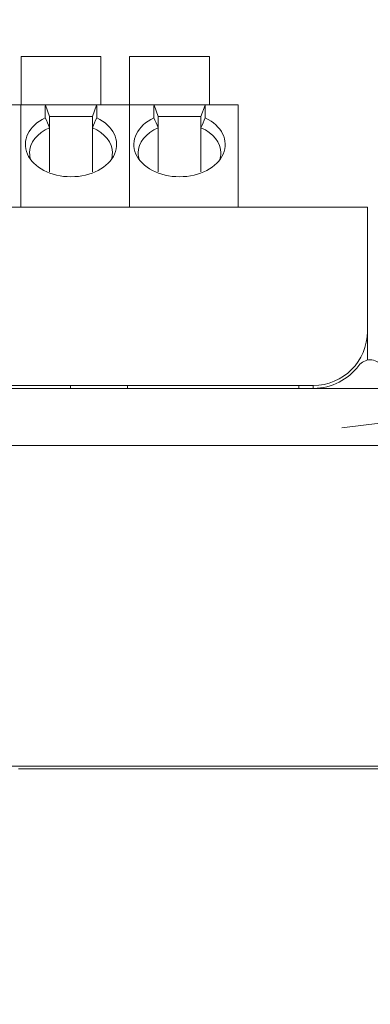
# Model space of a CAD drawing. Header units: millimetres. Extents: x -1114 to 1396, y -630 to 631.
# Tile 339 of 656: x -475 to -463, y 536 to 571. Entities that reach past the tile are written whole.
import ezdxf

# ---------------------------------------------------------------- set-up
doc = ezdxf.new("R2010")
doc.units = ezdxf.units.MM
doc.header["$MEASUREMENT"] = 0

msp = doc.modelspace()

# ---------------------------------------------------------------- linework, layer by layer
at = {"lineweight": 18}
for points, knots in [([(1038.9843, -629.7647), (1038.9843, -629.7647), (-1111.4882, -629.7647), (-1111.4882, -629.7647), (-1111.4882, -629.7647), (-1111.4882, -629.7647), (-1111.4882, 630.7883), (-1111.4882, 630.7883), (-1111.4882, 630.7883), (-1111.4882, 630.7883), (1038.9843, 630.7883), (1038.9843, 630.7883)], [0, 0, 0, 0, 0.3333333, 0.3333333, 0.3333333, 0.3333333, 0.6666667, 0.6666667, 0.6666667, 0.6666667, 1, 1, 1, 1]), ([(-474.1875, 567.5231), (-474.7681, 567.2437), (-475.0233, 566.7293), (-474.8166, 566.2547), (-474.8166, 566.2547), (-474.6099, 565.7801), (-473.9897, 565.4563), (-473.2875, 565.4563)], [0, 0, 0, 0, 0.5, 0.5, 0.5, 0.5, 1, 1, 1, 1]), ([(-473.2875, 565.4563), (-472.5852, 565.4563), (-471.965, 565.7801), (-471.7583, 566.2547), (-471.7583, 566.2547), (-471.5516, 566.7293), (-471.8068, 567.2437), (-472.3875, 567.5231)], [0, 0, 0, 0, 0.5, 0.5, 0.5, 0.5, 1, 1, 1, 1]), ([(-470.3842, 567.5231), (-470.9648, 567.2437), (-471.22, 566.7293), (-471.0134, 566.2547), (-471.0134, 566.2547), (-470.8067, 565.7801), (-470.1865, 565.4563), (-469.4842, 565.4563)], [0, 0, 0, 0, 0.5, 0.5, 0.5, 0.5, 1, 1, 1, 1]), ([(-469.4842, 565.4563), (-468.7819, 565.4563), (-468.1617, 565.7801), (-467.9551, 566.2547), (-467.9551, 566.2547), (-467.7484, 566.7293), (-468.0036, 567.2437), (-468.5842, 567.5231)], [0, 0, 0, 0, 0.5, 0.5, 0.5, 0.5, 1, 1, 1, 1]), ([(-462.4023, 558.8343), (-462.4967, 558.9602), (-462.6449, 559.0343), (-462.8023, 559.0343), (-462.8023, 559.0343), (-462.9596, 559.0343), (-463.1078, 558.9602), (-463.2023, 558.8343)], [0, 0, 0, 0, 0.5, 0.5, 0.5, 0.5, 1, 1, 1, 1]), ([(-461.8022, 558.0343), (-462.1356, 558.0343), (-462.4689, 558.0343), (-462.8022, 558.0343), (-462.8022, 558.0343), (-463.1356, 558.0343), (-463.4689, 558.0343), (-463.8022, 558.0343)], [0, 0, 0, 0, 0.5, 0.5, 0.5, 0.5, 1, 1, 1, 1]), ([(-461.8022, 556.0345), (-462.1356, 556.0345), (-462.4689, 556.0345), (-462.8022, 556.0345), (-462.8022, 556.0345), (-463.1356, 556.0345), (-463.4689, 556.0345), (-463.8022, 556.0345)], [0, 0, 0, 0, 0.5, 0.5, 0.5, 0.5, 1, 1, 1, 1])]:
    msp.add_open_spline(points, degree=3, knots=knots, dxfattribs=at)
for points in [[(-475.0375, 569.6764), (-475.0375, 569.6764), (-475.0375, 567.9764), (-475.0375, 567.9764)], [(-472.2375, 569.6764), (-472.2375, 569.6764), (-475.0375, 569.6764), (-475.0375, 569.6764)], [(-472.2375, 567.9764), (-472.2375, 567.9764), (-472.2375, 569.6764), (-472.2375, 569.6764)], [(-468.4342, 569.6764), (-468.4342, 569.6764), (-471.2342, 569.6764), (-471.2342, 569.6764)], [(-471.2342, 569.6764), (-471.2342, 569.6764), (-471.2342, 567.9764), (-471.2342, 567.9764)], [(-468.4342, 567.9764), (-468.4342, 567.9764), (-468.4342, 569.6764), (-468.4342, 569.6764)], [(-476.1907, 567.9764), (-476.1907, 567.9764), (-475.0407, 567.9764), (-475.0407, 567.9764)], [(-476.1907, 567.9764), (-476.1907, 567.9764), (-475.0407, 567.9764), (-475.0407, 567.9764)], [(-475.0407, 567.9764), (-475.0407, 567.9764), (-474.1875, 567.9764), (-474.1875, 567.9764)], [(-475.0407, 567.9266), (-475.0407, 567.9266), (-475.0407, 567.9764), (-475.0407, 567.9764)], [(-474.1875, 567.9764), (-474.1875, 567.9764), (-475.0407, 567.9764), (-475.0407, 567.9764)], [(-475.0407, 567.9266), (-475.0407, 567.9266), (-475.0407, 567.9764), (-475.0407, 567.9764)], [(-475.0407, 564.3843), (-475.0407, 564.3843), (-475.0407, 567.9266), (-475.0407, 567.9266)], [(-475.0407, 564.3843), (-475.0407, 564.3843), (-475.0407, 567.9266), (-475.0407, 567.9266)], [(-474.1875, 567.9764), (-474.1875, 567.9764), (-472.3875, 567.9764), (-472.3875, 567.9764)], [(-474.1875, 567.9764), (-474.1875, 567.9764), (-474.1859, 567.972), (-474.1827, 567.9634)], [(-474.1827, 567.9634), (-474.1859, 567.9549), (-474.1875, 567.9424), (-474.1875, 567.9266)], [(-474.1875, 567.9266), (-474.1875, 567.9266), (-474.1875, 567.5231), (-474.1875, 567.5231)], [(-474.0375, 567.5643), (-474.0375, 567.5643), (-474.1827, 567.9634), (-474.1827, 567.9634)], [(-472.5375, 567.5643), (-472.5375, 567.5643), (-472.3922, 567.9634), (-472.3922, 567.9634)], [(-472.3922, 567.9634), (-472.3891, 567.972), (-472.3875, 567.9763), (-472.3875, 567.9764)], [(-472.3922, 567.9634), (-472.389, 567.9549), (-472.3875, 567.9424), (-472.3875, 567.9266)], [(-472.3875, 567.9764), (-472.3875, 567.9764), (-471.2375, 567.9764), (-471.2375, 567.9764)], [(-472.3875, 567.9764), (-472.3875, 567.9764), (-471.2375, 567.9764), (-471.2375, 567.9764)], [(-472.3875, 567.9266), (-472.3875, 567.9266), (-472.3875, 567.5231), (-472.3875, 567.5231)], [(-471.2375, 567.9764), (-471.2375, 567.9764), (-470.3842, 567.9764), (-470.3842, 567.9764)], [(-471.2375, 567.9266), (-471.2375, 567.9266), (-471.2375, 567.9764), (-471.2375, 567.9764)], [(-470.3842, 567.9764), (-470.3842, 567.9764), (-471.2375, 567.9764), (-471.2375, 567.9764)], [(-471.2375, 567.9266), (-471.2375, 567.9266), (-471.2375, 567.9764), (-471.2375, 567.9764)], [(-471.2375, 564.3843), (-471.2375, 564.3843), (-471.2375, 567.9266), (-471.2375, 567.9266)], [(-471.2375, 564.3843), (-471.2375, 564.3843), (-471.2375, 567.9266), (-471.2375, 567.9266)], [(-470.3842, 567.9764), (-470.3842, 567.9764), (-468.5842, 567.9764), (-468.5842, 567.9764)], [(-470.3842, 567.9764), (-470.3842, 567.9764), (-470.3826, 567.972), (-470.3795, 567.9634)], [(-470.3795, 567.9634), (-470.3826, 567.9549), (-470.3842, 567.9424), (-470.3842, 567.9266)], [(-470.3842, 567.9266), (-470.3842, 567.9266), (-470.3842, 567.5231), (-470.3842, 567.5231)], [(-470.2342, 567.5643), (-470.2342, 567.5643), (-470.3795, 567.9634), (-470.3795, 567.9634)], [(-468.7342, 567.5643), (-468.7342, 567.5643), (-468.5889, 567.9634), (-468.5889, 567.9634)], [(-468.5889, 567.9634), (-468.5858, 567.972), (-468.5842, 567.9763), (-468.5842, 567.9764)], [(-468.5889, 567.9634), (-468.5858, 567.9549), (-468.5842, 567.9424), (-468.5842, 567.9266)], [(-468.5842, 567.9764), (-468.5842, 567.9764), (-467.4342, 567.9764), (-467.4342, 567.9764)], [(-468.5842, 567.9764), (-468.5842, 567.9764), (-467.4342, 567.9764), (-467.4342, 567.9764)], [(-468.5842, 567.9266), (-468.5842, 567.9266), (-468.5842, 567.5231), (-468.5842, 567.5231)], [(-467.4342, 567.9266), (-467.4342, 567.9266), (-467.4342, 567.9764), (-467.4342, 567.9764)], [(-467.4342, 564.3843), (-467.4342, 564.3843), (-467.4342, 567.9266), (-467.4342, 567.9266)], [(-474.0375, 567.1737), (-474.0874, 567.2907), (-474.1374, 567.4071), (-474.1875, 567.5231)], [(-474.0375, 567.5643), (-474.0375, 567.5643), (-473.2875, 567.5643), (-473.2875, 567.5643)], [(-474.0375, 567.1737), (-474.0375, 567.1737), (-474.0375, 567.5643), (-474.0375, 567.5643)], [(-472.5375, 567.5643), (-472.5375, 567.5643), (-473.2875, 567.5643), (-473.2875, 567.5643)], [(-472.5375, 567.1737), (-472.5375, 567.1737), (-472.5375, 567.5643), (-472.5375, 567.5643)], [(-472.3875, 567.5231), (-472.4375, 567.4071), (-472.4875, 567.2907), (-472.5375, 567.1737)], [(-470.2342, 567.1737), (-470.2841, 567.2907), (-470.3341, 567.4071), (-470.3842, 567.5231)], [(-470.2342, 567.5643), (-470.2342, 567.5643), (-469.4842, 567.5643), (-469.4842, 567.5643)], [(-470.2342, 567.1737), (-470.2342, 567.1737), (-470.2342, 567.5643), (-470.2342, 567.5643)], [(-468.7342, 567.5643), (-468.7342, 567.5643), (-469.4842, 567.5643), (-469.4842, 567.5643)], [(-468.7342, 567.1737), (-468.7342, 567.1737), (-468.7342, 567.5643), (-468.7342, 567.5643)], [(-468.5842, 567.5231), (-468.6343, 567.4071), (-468.6843, 567.2907), (-468.7342, 567.1737)], [(-474.0375, 567.1737), (-474.4719, 566.9881), (-474.7375, 566.6552), (-474.7375, 566.2962)], [(-474.0375, 567.1737), (-474.0375, 567.1737), (-474.0375, 565.6278), (-474.0375, 565.6278)], [(-472.5375, 565.6278), (-472.5375, 565.6278), (-472.5375, 567.1737), (-472.5375, 567.1737)], [(-471.8375, 566.2962), (-471.8375, 566.6552), (-472.103, 566.9881), (-472.5375, 567.1737)], [(-470.2342, 567.1737), (-470.6687, 566.9881), (-470.9342, 566.6552), (-470.9342, 566.2962)], [(-470.2342, 567.1737), (-470.2342, 567.1737), (-470.2342, 565.6278), (-470.2342, 565.6278)], [(-468.7342, 565.6278), (-468.7342, 565.6278), (-468.7342, 567.1737), (-468.7342, 567.1737)], [(-468.0342, 566.2962), (-468.0342, 566.6552), (-468.2997, 566.9881), (-468.7342, 567.1737)], [(-474.7375, 566.2962), (-474.7375, 566.2131), (-474.7231, 566.1302), (-474.6948, 566.0495)], [(-471.8801, 566.0495), (-471.8518, 566.1302), (-471.8375, 566.2131), (-471.8375, 566.2962)], [(-470.9342, 566.2962), (-470.9342, 566.2131), (-470.9199, 566.1302), (-470.8916, 566.0495)], [(-468.0768, 566.0495), (-468.0485, 566.1302), (-468.0342, 566.2131), (-468.0342, 566.2962)], [(-519.1078, 564.3843), (-519.1078, 564.3843), (-462.9022, 564.3843), (-462.9022, 564.3843)], [(-462.9022, 564.3843), (-462.9022, 564.3843), (-519.1078, 564.3843), (-519.1078, 564.3843)], [(-462.9022, 564.3843), (-462.9022, 564.3843), (-462.9022, 562.3843), (-462.9022, 562.3843)], [(-462.9022, 562.3843), (-462.9022, 562.3843), (-462.9022, 560.0343), (-462.9022, 560.0343)], [(-464.8022, 558.1343), (-463.7529, 558.1343), (-462.9023, 558.985), (-462.9022, 560.0343)], [(-462.9022, 559.0241), (-462.9022, 559.0241), (-462.9022, 560.0343), (-462.9022, 560.0343)], [(-464.7749, 558.0345), (-464.155, 558.043), (-463.5742, 558.3384), (-463.2023, 558.8343)], [(-464.8022, 558.1343), (-464.8022, 558.1343), (-486.105, 558.1343), (-486.105, 558.1343)], [(-473.3022, 558.1343), (-473.3022, 558.1343), (-473.3022, 558.0345), (-473.3022, 558.0345)], [(-471.3022, 558.1343), (-471.3022, 558.1343), (-471.3022, 558.0345), (-471.3022, 558.0345)], [(-465.3026, 558.1343), (-465.3026, 558.1343), (-465.3026, 558.0343), (-465.3026, 558.0343)], [(-465.3025, 558.0343), (-465.3025, 558.0343), (-465.3025, 558.1343), (-465.3025, 558.1343)], [(-464.8026, 558.0343), (-464.8026, 558.0343), (-464.8026, 558.1343), (-464.8026, 558.1343)], [(-465.8022, 558.0345), (-465.8022, 558.0345), (-485.005, 558.0345), (-485.005, 558.0345)], [(-465.8022, 558.0343), (-465.8022, 558.0343), (-464.8022, 558.0343), (-464.8022, 558.0343)], [(-464.7749, 558.0345), (-464.7749, 558.0345), (-464.8022, 558.0343), (-464.8022, 558.0343)], [(-463.8022, 558.0345), (-463.8022, 558.0345), (-464.7749, 558.0345), (-464.7749, 558.0345)], [(-461.8022, 556.8982), (-461.8022, 556.8982), (-463.8022, 556.6467), (-463.8022, 556.6467)], [(-463.8022, 556.0345), (-463.8022, 556.0345), (-486.005, 556.0345), (-486.005, 556.0345)], [(-559.0776, 544.7899), (-559.0776, 544.7899), (-403.0776, 544.7899), (-403.0776, 544.7899)], [(-475.1276, 544.6899), (-475.1276, 544.6899), (-425.5276, 544.6899), (-425.5276, 544.6899)]]:
    msp.add_open_spline(points, degree=3, dxfattribs=at)

doc.saveas('drawing.dxf')
